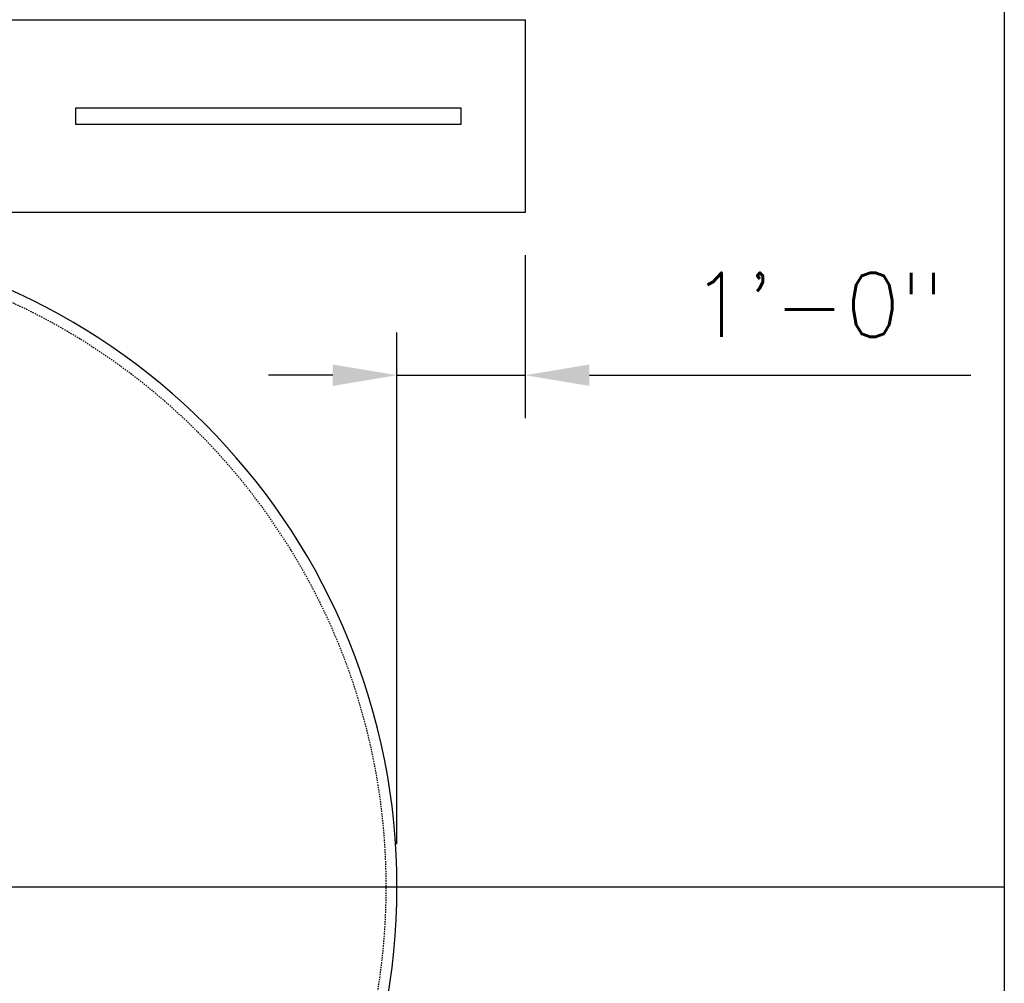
# Model space of a CAD drawing. Extents: x -169 to 2224, y 0 to 2796.
# Tile 510 of 530: x 1940 to 2032, y 1308 to 1398. Entities that reach past the tile are written whole.
import ezdxf

# ---------------------------------------------------------------- set-up
doc = ezdxf.new("R2010")
doc.units = 0
doc.header["$MEASUREMENT"] = 0
doc.header["$PDSIZE"] = 1
doc.linetypes.add('HIDDEN3', pattern=[0.1875, 0.125, -0.0625])
doc.layers.get('DEFPOINTS').update_dxf_attribs({"linetype": 'CONTINUOUS'})
for name, color, linetype in [('DIM', 3, 'CONTINUOUS'), ('PIPING-PRODUCT-REGULAR', 4, 'CONTINUOUS'), ('TANK-ANCHOR', 4, 'CONTINUOUS'), ('TANK-SLAB', 6, 'CONTINUOUS'), ('TANK-UST', 5, 'CONTINUOUS')]:
    doc.layers.add(name, color=color, linetype=linetype)
doc.styles.add('SIMPLEX', font='simplex')
doc.dimstyles.new('DIM64', dxfattribs={"dimscale": 64, "dimtxt": 0.09375, "dimasz": 0.09375, "dimexe": 0.0625, "dimexo": 0.0625, "dimgap": 0.046875, "dimtad": 1, "dimdec": 4, "dimzin": 3, "dimdsep": 46, "dimlunit": 4, "dimtxsty": 'SIMPLEX', "dimcen": 0, "dimclrd": 256, "dimclre": 256, "dimclrt": 256, "dimadec": 0, "dimazin": 0, "dimtfac": 1, "dimtdec": 4, "dimtmove": 0, "dimatfit": 3, "dimfxl": 1, "dimfrac": 2, "dimtolj": 1, "dimtzin": 0, "dimarcsym": 0})

# ---------------------------------------------------------------- blocks, each defined once
blk = doc.blocks.new('*D40')
at = {"layer": 'DEFPOINTS', "color": 0, "transparency": 16777216}
for p in [(1987.023, 1380.018), (1975.036, 1364.813), (1975.036, 1317.018)]:
    blk.add_point(p, dxfattribs=at)
at = {"layer": 'DIM', "lineweight": -2, "transparency": 16777216}
for p, q in [((1987.023, 1376.018), (1987.023, 1360.813)), ((1975.036, 1321.018), (1975.036, 1368.813)), ((1969.036, 1364.813), (1963.036, 1364.813)), ((1975.036, 1364.813), (1987.023, 1364.813)), ((1993.023, 1364.813), (2028.63, 1364.813))]:
    blk.add_line(p, q, dxfattribs=at)
at = {"layer": 'DIM', "transparency": 16777216}
for points in [[(1969.036, 1365.813), (1969.036, 1363.813), (1975.036, 1364.813)], [(1993.023, 1365.813), (1993.023, 1363.813), (1987.023, 1364.813)]]:
    blk.add_solid(points, dxfattribs=at)
at = {"layer": 'DIM', "transparency": 16777216, "insert": (2014.344, 1371.385), "char_height": 6, "attachment_point": 5, "style": 'SIMPLEX'}
blk.add_mtext('\\A1;1\'-0"', dxfattribs=at)

msp = doc.modelspace()

# ---------------------------------------------------------------- linework, layer by layer
at = {"layer": 'PIPING-PRODUCT-REGULAR'}
msp.add_line((1898.42474, 1317.01839), (2031.77254, 1317.01839), dxfattribs=at)
at = {"layer": 'TANK-ANCHOR'}
msp.add_lwpolyline([(1750.27254, 1380.01839), (1750.27254, 1398.01839), (1987.02254, 1398.01839), (1987.02254, 1380.01839)], close=True, dxfattribs=at)
at = {"layer": 'TANK-ANCHOR', "color": 7}
msp.add_lwpolyline([(1981.02254, 1388.26839), (1981.02254, 1389.76839), (1945.02254, 1389.76839), (1945.02254, 1388.26839)], close=True, dxfattribs=at)
at = {"layer": 'TANK-SLAB'}
msp.add_lwpolyline([(1368.87181, 1218.01839), (1368.87181, 1578.01839), (2031.77254, 1578.01839), (2031.77254, 1218.01839)], close=True, dxfattribs=at)
at = {"layer": 'TANK-UST'}
msp.add_lwpolyline([(1916.82173, 1256.01839, 0.9543276), (1916.82173, 1378.01839)], format="xyb", dxfattribs=at)
at = {"layer": 'TANK-UST', "color": 2, "linetype": 'HIDDEN3'}
msp.add_lwpolyline([(1588.28572, 1377.01839), (1583.77317, 1377.01839, 0.9539575), (1583.77317, 1257.01839), (1588.28572, 1257.01839), (1687.30507, 1257.01839), (1912.30507, 1257.01839), (1916.79827, 1257.01839, 0.9539575), (1916.79827, 1377.01839), (1912.30507, 1377.01839), (1687.30507, 1377.01839)], format="xyb", close=True, dxfattribs=at)

# ---------------------------------------------------------------- dimensions: what is measured, and where the dimension line sits
at = {"layer": 'DIM'}
dim = msp.add_linear_dim(base=(1975.03572, 1364.81314), p1=(1987.02254, 1380.01839), p2=(1975.03572, 1317.01839), angle=180, dimstyle='DIM64', dxfattribs=at)
dim.commit()
dim.dimension.update_dxf_attribs({"geometry": '*D40', "text_midpoint": (2014.34397, 1364.81314), "dimtype": 160})

doc.saveas('drawing.dxf')
